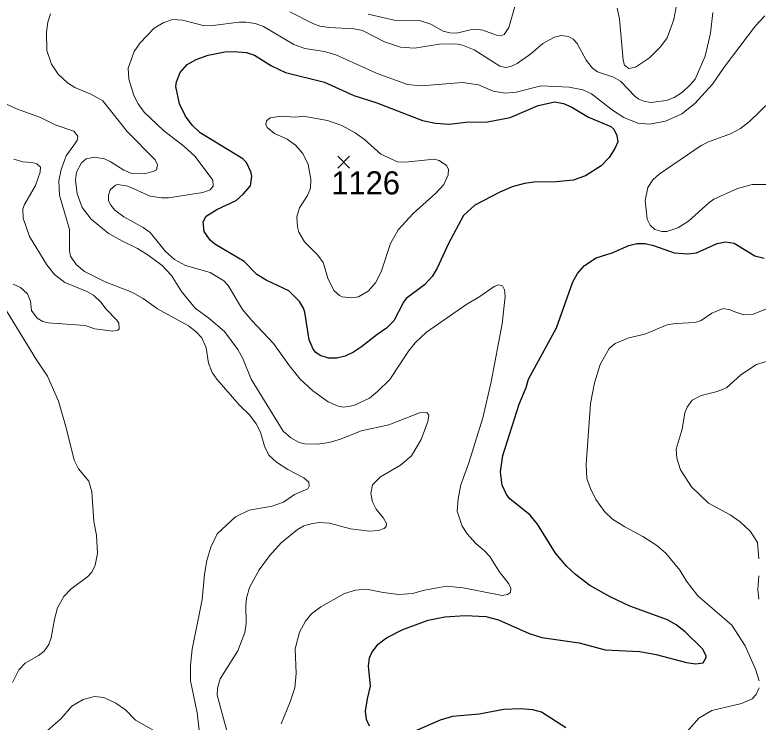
# Model space of a CAD drawing. Extents: x 265 to 291.4, y 7731.5 to 7759.6.
# Drawn here: x 279.875 to 282.452, y 7746.284 to 7748.735 of the extents above; entities that cross this region are included whole.
import ezdxf
from ezdxf.enums import TextEntityAlignment as Align

# ---------------------------------------------------------------- set-up
doc = ezdxf.new("R2010")
doc.units = 0
doc.header["$LTSCALE"] = 0.032
for name, color, linetype, lineweight in [('1', 7, 'Continuous', 25), ('2', 7, 'Continuous', 13), ('21', 7, 'Continuous', 25), ('61', 7, 'Continuous', 13)]:
    doc.layers.add(name, color=color, linetype=linetype, lineweight=lineweight)

msp = doc.modelspace()

# ---------------------------------------------------------------- linework, layer by layer
at = {"layer": '1'}
msp.add_lwpolyline([(280.5683, 7747.9406), (280.5524, 7747.9541), (280.5317, 7747.9843), (280.5277, 7748.0178), (280.5388, 7748.0368), (280.5755, 7748.0599), (280.6431, 7748.0917), (280.667, 7748.1132), (280.6924, 7748.1426), (280.6964, 7748.1753), (280.6932, 7748.1912), (280.6789, 7748.223), (280.6661, 7748.2365), (280.5182, 7748.3256), (280.4904, 7748.3526), (280.4673, 7748.3837), (280.4466, 7748.4266), (280.4331, 7748.4871), (280.4355, 7748.503), (280.449, 7748.5348), (280.4728, 7748.5627), (280.5039, 7748.5801), (280.5461, 7748.5953), (280.6033, 7748.6064), (280.6336, 7748.608), (280.6781, 7748.604), (280.7067, 7748.5953), (280.7656, 7748.5579), (280.8133, 7748.5348), (280.9486, 7748.5014), (281.0504, 7748.4553), (281.1299, 7748.4298), (281.289, 7748.3693), (281.3336, 7748.3598), (281.3813, 7748.3566), (281.4386, 7748.363), (281.5134, 7748.3646), (281.5929, 7748.3797), (281.69, 7748.4203), (281.7472, 7748.433), (281.7775, 7748.4282), (281.8061, 7748.4147), (281.8634, 7748.3805), (281.9413, 7748.3479), (281.9517, 7748.3383), (281.962, 7748.3169), (281.9652, 7748.2954), (281.9556, 7748.2723), (281.9357, 7748.2405), (281.9079, 7748.2118), (281.8538, 7748.1768), (281.8109, 7748.1625), (281.7536, 7748.1562), (281.674, 7748.1554), (281.6422, 7748.1506), (281.5993, 7748.1387), (281.5563, 7748.1204), (281.4704, 7748.0758), (281.4306, 7748.04), (281.3781, 7747.943), (281.3399, 7747.8571), (281.3224, 7747.8284), (281.2954, 7747.7998), (281.2318, 7747.752), (281.2222, 7747.7393), (281.1888, 7747.6741), (281.1641, 7747.6486), (281.1307, 7747.6264), (281.0774, 7747.5842), (281.0488, 7747.5659), (281.0202, 7747.5524), (280.9915, 7747.5452), (280.9629, 7747.5452), (280.9342, 7747.554), (280.9183, 7747.5651), (280.9096, 7747.5763), (280.8952, 7747.6089), (280.8809, 7747.7043), (280.8762, 7747.7187), (280.8626, 7747.7417), (280.8253, 7747.7783), (280.7465, 7747.8157), (280.7139, 7747.8356), (280.6701, 7747.8801)], close=True, dxfattribs=at)
for points in [[(281.1045, 7746.2701), (281.0949, 7746.2932), (281.0909, 7746.3218), (281.0973, 7746.3647), (281.1084, 7746.4077), (281.1013, 7746.4793), (281.1045, 7746.5063), (281.1132, 7746.5254), (281.1347, 7746.5541), (281.1633, 7746.5763), (281.2198, 7746.605), (281.3081, 7746.6368), (281.3654, 7746.6487), (281.437, 7746.6527), (281.5086, 7746.6495), (281.5515, 7746.6376), (281.6581, 7746.5906), (281.7027, 7746.5771), (281.8316, 7746.558), (281.9222, 7746.5342), (282.0416, 7746.5286), (282.0988, 7746.5175), (282.2038, 7746.4904), (282.2357, 7746.4856), (282.2619, 7746.4896), (282.2722, 7746.5079), (282.2722, 7746.5135), (282.2587, 7746.5382), (282.1991, 7746.5962), (282.168, 7746.6209), (282.1378, 7746.6376), (282.0074, 7746.6861), (281.9389, 7746.7179), (281.8689, 7746.7569), (281.8188, 7746.7951), (281.7886, 7746.8229), (281.7496, 7746.8691), (281.6875, 7746.9693), (281.6613, 7747.0011), (281.5913, 7747.0576), (281.5794, 7747.0727), (281.565, 7747.1046), (281.5587, 7747.1507), (281.5666, 7747.208), (281.6231, 7747.3862), (281.6478, 7747.4434), (281.6565, 7747.4721), (281.7536, 7747.6503), (281.8093, 7747.8093), (281.826, 7747.838), (281.8506, 7747.8666), (281.8904, 7747.8929), (281.9461, 7747.9104), (282.0034, 7747.935), (282.032, 7747.9422), (282.0607, 7747.9422), (282.0893, 7747.9358), (282.1609, 7747.9104), (282.2086, 7747.9064), (282.2388, 7747.9104), (282.3104, 7747.943), (282.3391, 7747.9477), (282.3693, 7747.9438), (282.4409, 7747.9), (282.4727, 7747.8913)], [(281.7854, 7746.2637), (281.7011, 7746.3178), (281.6709, 7746.3257), (281.6279, 7746.3297), (281.5706, 7746.3273), (281.4847, 7746.3114), (281.3924, 7746.3035), (281.3495, 7746.2899), (281.2349, 7746.2406)]]:
    msp.add_lwpolyline(points, dxfattribs=at)
at = {"layer": '2'}
for points in [[(282.1839, 7748.8498), (282.1601, 7748.7194), (282.137, 7748.6557), (282.1131, 7748.6239), (282.075, 7748.5857), (282.0272, 7748.5539), (282.0042, 7748.5491), (281.9891, 7748.5611), (281.9843, 7748.5778), (281.9716, 7748.721), (281.9636, 7748.7576)], [(281.6319, 7748.8451), (281.5873, 7748.6907), (281.5714, 7748.6669), (281.5603, 7748.6621), (281.5452, 7748.6645), (281.4975, 7748.682), (281.4815, 7748.6844), (281.4545, 7748.6828), (281.4068, 7748.6716), (281.3829, 7748.6724), (281.3606, 7748.678), (281.3177, 7748.7027), (281.2779, 7748.7154), (281.1904, 7748.717), (281.0997, 7748.7369)], [(280.8292, 7748.7456), (280.9088, 7748.7051), (280.9327, 7748.6963), (280.9645, 7748.6907), (281.052, 7748.6868), (281.0806, 7748.6812), (281.157, 7748.6414), (281.2127, 7748.6231), (281.2604, 7748.6191), (281.3479, 7748.6335), (281.4036, 7748.6343), (281.4274, 7748.6295), (281.4672, 7748.6136), (281.5571, 7748.5571), (281.577, 7748.5523)], [(281.7695, 7748.6637), (281.795, 7748.6597), (281.8109, 7748.6502), (281.8252, 7748.6351), (281.8554, 7748.5778), (281.8777, 7748.5507), (281.8952, 7748.538), (281.9509, 7748.5189), (281.9747, 7748.5054), (282.0256, 7748.4521), (282.0384, 7748.4425), (282.0559, 7748.4354), (282.0797, 7748.4314), (282.1338, 7748.4386), (282.1609, 7748.4481), (282.1903, 7748.4672), (282.2166, 7748.4919), (282.2333, 7748.5126), (282.2683, 7748.5921), (282.2874, 7748.6717), (282.2945, 7748.7432)], [(281.25, 7747.2064), (281.2835, 7747.2636), (281.3073, 7747.3257), (281.3105, 7747.3472), (281.3041, 7747.3567), (281.2779, 7747.3551), (281.1713, 7747.3137), (281.0758, 7747.2931), (281.0043, 7747.2644), (280.9645, 7747.2533), (280.9247, 7747.2469), (280.8802, 7747.2477), (280.8611, 7747.2533), (280.8316, 7747.2692), (280.8054, 7747.2923), (280.6948, 7747.4721), (280.6662, 7747.5437), (280.6487, 7747.5755), (280.6017, 7747.6375), (280.5484, 7747.6837), (280.4999, 7747.7187), (280.453, 7747.7759), (280.4188, 7747.8316), (280.3861, 7747.8658), (280.3376, 7747.9024), (280.301, 7747.9247), (280.2485, 7747.9501), (280.1992, 7747.9788), (280.1404, 7748.0273), (280.1093, 7748.0671), (280.091, 7748.1148), (280.0855, 7748.1625), (280.0886, 7748.1896), (280.1061, 7748.2222), (280.1229, 7748.2365), (280.1515, 7748.2421), (280.1865, 7748.2357), (280.2056, 7748.227), (280.2533, 7748.1967), (280.2772, 7748.1864), (280.3249, 7748.184), (280.3567, 7748.1928), (280.3663, 7748.1983), (280.3702, 7748.215), (280.3623, 7748.2325), (280.2652, 7748.3304), (280.1801, 7748.437), (280.1388, 7748.46), (280.0831, 7748.4831), (280.0576, 7748.4998), (280.025, 7748.5293), (280.0027, 7748.5635), (279.9868, 7748.6112), (279.9852, 7748.6748), (279.99, 7748.7098), (279.9995, 7748.7385)], [(280.7378, 7748.6947), (280.7083, 7748.7051), (280.6765, 7748.7098), (280.6526, 7748.7098), (280.562, 7748.6979), (280.5333, 7748.6971), (280.457, 7748.717), (280.422, 7748.7186), (280.3901, 7748.7074), (280.3583, 7748.6883), (280.3098, 7748.6374), (280.2891, 7748.608), (280.2684, 7748.5507), (280.27, 7748.5126), (280.2875, 7748.4553), (280.3026, 7748.4266), (280.3233, 7748.398), (280.3909, 7748.3336), (280.4609, 7748.2795), (280.4999, 7748.2437), (280.562, 7748.1617), (280.5627, 7748.1411), (280.5524, 7748.1283), (280.527, 7748.1188), (280.4076, 7748.1013), (280.3838, 7748.1005), (280.344, 7748.1061), (280.2676, 7748.1411), (280.2326, 7748.1466), (280.2239, 7748.145), (280.2056, 7748.1283), (280.2, 7748.11), (280.2, 7748.0902), (280.208, 7748.075), (280.2223, 7748.0583), (280.2533, 7748.0345), (280.3201, 7747.9979), (280.344, 7747.9804), (280.3981, 7747.9143), (280.4291, 7747.8865), (280.4665, 7747.8658), (280.5524, 7747.842), (280.6001, 7747.8133), (280.6145, 7747.7966), (280.6646, 7747.7139), (280.6964, 7747.6757), (280.772, 7747.5962), (280.8276, 7747.5182), (280.865, 7747.4721), (280.908, 7747.4315), (280.9613, 7747.3933), (280.9963, 7747.3782), (281.0154, 7747.375), (281.0504, 7747.3806), (281.1045, 7747.4068), (281.1331, 7747.4291), (281.1753, 7747.4713), (281.2397, 7747.5691), (281.2628, 7747.5978), (281.3026, 7747.6351), (281.4386, 7747.7298), (281.4871, 7747.7584), (281.5364, 7747.7934), (281.5515, 7747.799), (281.5659, 7747.7958), (281.573, 7747.7815), (281.5754, 7747.7584), (281.5651, 7747.6646), (281.5269, 7747.4625), (281.4982, 7747.3384), (281.4489, 7747.1825), (281.4211, 7747.1061), (281.4123, 7747.0584), (281.4091, 7747.0147), (281.4266, 7746.963), (281.4433, 7746.9359), (281.4736, 7746.9025), (281.503, 7746.8778), (281.5221, 7746.8572), (281.5547, 7746.8054), (281.5881, 7746.7633), (281.5953, 7746.7482), (281.5937, 7746.7331), (281.5834, 7746.7259), (281.5643, 7746.7227), (281.429, 7746.749), (281.3718, 7746.7545), (281.2954, 7746.741), (281.254, 7746.7299), (281.2063, 7746.7259), (281.1522, 7746.733), (281.0949, 7746.745), (281.0568, 7746.741), (281.0186, 7746.7299), (280.9358, 7746.6837)], [(282.4751, 7748.7313), (282.4433, 7748.6971), (282.3343, 7748.5539), (282.2937, 7748.4951), (282.2325, 7748.4274), (282.1871, 7748.3924), (282.1307, 7748.367), (282.075, 7748.3566), (282.0352, 7748.3598), (281.9859, 7748.3797), (281.9477, 7748.4044), (281.8745, 7748.4616), (281.8443, 7748.4752), (281.7966, 7748.4839), (281.6995, 7748.4887), (281.6136, 7748.4672), (281.5754, 7748.4632), (281.534, 7748.4704), (281.4831, 7748.4919), (281.4274, 7748.5006), (281.2843, 7748.4887), (281.2365, 7748.4935)], [(281.2365, 7748.4935), (281.1315, 7748.5316), (280.9883, 7748.5961), (280.9486, 7748.608), (280.8802, 7748.6183), (280.842, 7748.6319), (280.7378, 7748.6947)], [(281.577, 7748.5523), (281.5945, 7748.5555), (281.6168, 7748.5666), (281.6645, 7748.6001), (281.7059, 7748.6358), (281.7456, 7748.6581), (281.7695, 7748.6637)], [(282.4791, 7748.1474), (282.4314, 7748.1466), (282.3804, 7748.1331), (282.2985, 7748.0957), (282.281, 7748.0838), (282.211, 7748.0201), (282.1736, 7747.9963), (282.1354, 7747.9835), (282.1179, 7747.9835), (282.0941, 7747.9915), (282.0773, 7748.0058), (282.0678, 7748.0273), (282.0606, 7748.091), (282.0694, 7748.1371), (282.0869, 7748.1633), (282.1092, 7748.1824), (282.254, 7748.2826), (282.2802, 7748.2954), (282.3566, 7748.3224), (282.3908, 7748.3407), (282.4218, 7748.3654), (282.4958, 7748.437)], [(279.8492, 7748.4242), (279.881, 7748.4091), (279.9638, 7748.3797), (280.0147, 7748.3535), (280.0799, 7748.332), (280.0942, 7748.3145), (280.0918, 7748.2994), (280.0536, 7748.2469), (280.0361, 7748.1991), (280.0282, 7748.1594), (280.0306, 7748.11), (280.0648, 7747.9907), (280.0648, 7747.9175), (280.068, 7747.8984), (280.0878, 7747.8698), (280.1173, 7747.8459), (280.1881, 7747.8101), (280.2804, 7747.7735), (280.3201, 7747.7513), (280.3694, 7747.7155), (280.4776, 7747.6566), (280.5039, 7747.6359), (280.523, 7747.616), (280.5389, 7747.581), (280.5468, 7747.5277), (280.5596, 7747.4959), (280.5755, 7747.4721), (280.6534, 7747.3838), (280.69, 7747.3472), (280.7123, 7747.3177), (280.7274, 7747.2891), (280.7409, 7747.2398), (280.756, 7747.2088), (280.7823, 7747.1849), (280.8213, 7747.1594), (280.877, 7747.1308), (280.8945, 7747.1149), (280.8953, 7747.1014), (280.8905, 7747.0926), (280.8452, 7747.0727), (280.807, 7747.0465), (280.7672, 7747.0321), (280.6876, 7747.0178), (280.6399, 7746.9956), (280.5771, 7746.9359), (280.5548, 7746.8898), (280.5413, 7746.8436), (280.5325, 7746.7959), (280.5246, 7746.7084), (280.4904, 7746.5366), (280.484, 7746.4809), (280.4848, 7746.4268), (280.5079, 7746.3154), (280.5214, 7746.1969)], [(279.8699, 7747.8014), (279.8945, 7747.7903), (279.9192, 7747.768), (279.9295, 7747.7425), (279.9327, 7747.7107), (279.9526, 7747.6837), (279.9725, 7747.6717), (279.9908, 7747.6677), (280.1189, 7747.6582), (280.1531, 7747.6463), (280.2151, 7747.6391), (280.2326, 7747.6423), (280.2374, 7747.6463), (280.2358, 7747.6669), (280.2294, 7747.6773), (280.1921, 7747.7147), (280.1737, 7747.7393), (280.1483, 7747.7632), (280.1229, 7747.7775), (280.0481, 7747.8077), (280.0131, 7747.8348), (279.9868, 7747.8682), (279.9264, 7747.9669), (279.9041, 7748.0305), (279.9033, 7748.0623), (279.9089, 7748.0782), (279.947, 7748.1435), (279.9637, 7748.1896), (279.9645, 7748.2071), (279.9518, 7748.219), (279.9351, 7748.2238), (279.9033, 7748.2254), (279.8715, 7748.2349)], [(282.456, 7746.4268), (282.4433, 7746.4666), (282.4067, 7746.5477), (282.3613, 7746.6193), (282.2428, 7746.7211), (282.2038, 7746.772), (282.1808, 7746.8102), (282.1322, 7746.8691), (282.1004, 7746.8953), (282.0527, 7746.9271), (281.9899, 7746.9606), (281.9469, 7746.9876), (281.9198, 7747.0131), (281.8896, 7747.0552), (281.8705, 7747.0934), (281.8586, 7747.1284), (281.8562, 7747.1761), (281.8713, 7747.3877), (281.8848, 7747.4593), (281.9039, 7747.523), (281.9358, 7747.5786), (281.9564, 7747.5954), (282.0034, 7747.616), (282.0591, 7747.6288), (282.137, 7747.6606), (282.1657, 7747.6654), (282.2341, 7747.6685), (282.2548, 7747.6757), (282.2913, 7747.7011), (282.3311, 7747.7171), (282.355, 7747.7131), (282.3709, 7747.7051), (282.4027, 7747.6956), (282.4321, 7747.6964), (282.487, 7747.7186)], [(279.8675, 7746.4204), (279.889, 7746.465), (279.9112, 7746.488), (279.9574, 7746.5143), (279.9765, 7746.5294), (279.9932, 7746.5525), (280.0011, 7746.5763), (280.0123, 7746.64), (280.0234, 7746.6798), (280.0449, 7746.7195), (280.0695, 7746.745), (280.1284, 7746.7879), (280.1427, 7746.8039), (280.1539, 7746.8277), (280.1618, 7746.8675), (280.1586, 7746.9311), (280.1491, 7746.9789), (280.1427, 7747.0823), (280.1316, 7747.1189), (280.0958, 7747.161), (280.0807, 7747.1921), (280.0536, 7747.3034), (280.0266, 7747.3957), (279.9884, 7747.4832), (279.951, 7747.5389), (279.8468, 7747.7091)], [(282.4544, 7746.85), (282.4496, 7746.9057), (282.425, 7746.9447), (282.3892, 7746.9781), (282.355, 7747.0019), (282.2802, 7747.0425), (282.2213, 7747.099), (282.1824, 7747.1586), (282.1696, 7747.1984), (282.168, 7747.2302), (282.1887, 7747.2986), (282.1983, 7747.3551), (282.2062, 7747.375), (282.2229, 7747.3997), (282.2548, 7747.4156), (282.3104, 7747.4291), (282.3423, 7747.4426), (282.3924, 7747.4872), (282.4465, 7747.523), (282.5077, 7747.5413)], [(281.1283, 7747.0218), (281.1148, 7747.0473), (281.1092, 7747.0759), (281.1148, 7747.1061), (281.1427, 7747.134), (281.2127, 7747.1745), (281.25, 7747.2064)], [(280.6168, 7746.2279), (280.5771, 7746.3775), (280.5779, 7746.4013), (280.5866, 7746.4332), (280.6479, 7746.5302), (280.6725, 7746.5938), (280.6773, 7746.6257), (280.6757, 7746.6893), (280.6789, 7746.7132), (280.6892, 7746.7498), (280.7226, 7746.8118), (280.7576, 7746.8595), (280.7982, 7746.9049), (280.8547, 7746.951), (280.877, 7746.9637), (280.9072, 7746.9725), (280.9311, 7746.9757), (280.9661, 7746.9733), (281.0393, 7746.9534), (281.1045, 7746.9454), (281.1363, 7746.9478), (281.1562, 7746.9542), (281.1625, 7746.9622), (281.1633, 7746.9717), (281.1538, 7746.99), (281.1283, 7747.0218)], [(282.4544, 7746.71), (282.4504, 7746.7418), (282.4544, 7746.7911)], [(280.9358, 7746.6837), (280.904, 7746.6591), (280.8825, 7746.6336), (280.8618, 7746.5954), (280.8475, 7746.5382), (280.8507, 7746.4523), (280.8459, 7746.4029)], [(280.8459, 7746.4029), (280.83, 7746.3536), (280.7982, 7746.2772)], [(282.2046, 7746.2502), (282.246, 7746.2971), (282.2913, 7746.3242), (282.3948, 7746.348), (282.4313, 7746.3647), (282.4449, 7746.3791), (282.456, 7746.4029)], [(280.3575, 7746.255), (280.2931, 7746.29), (280.2589, 7746.3257), (280.2255, 7746.3496), (280.1833, 7746.3687), (280.1515, 7746.3727), (280.1117, 7746.3615), (280.0727, 7746.3385), (280.0345, 7746.2955), (279.9884, 7746.2542)]]:
    msp.add_lwpolyline(points, dxfattribs=at)
msp.add_lwpolyline([(280.9604, 7747.8226), (280.9438, 7747.8762), (280.9255, 7747.9016), (280.8793, 7747.9486), (280.8595, 7747.9812), (280.8547, 7748.0003), (280.8531, 7748.0353), (280.8626, 7748.0663), (280.8897, 7748.1085), (280.9, 7748.1339), (280.9016, 7748.1657), (280.8921, 7748.2166), (280.8738, 7748.254), (280.8483, 7748.2835), (280.8197, 7748.3041), (280.7752, 7748.3232), (280.7497, 7748.3447), (280.7457, 7748.3551), (280.7473, 7748.3678), (280.7608, 7748.3781), (280.799, 7748.3837), (280.8499, 7748.3805), (280.8754, 7748.3837), (280.9597, 7748.3686), (281.009, 7748.3511), (281.0552, 7748.3256), (281.087, 7748.3025), (281.1442, 7748.2524), (281.2015, 7748.2254), (281.2286, 7748.2246), (281.3288, 7748.2349), (281.3463, 7748.2301), (281.3718, 7748.2127), (281.3781, 7748.1999), (281.3773, 7748.18), (281.363, 7748.1466), (281.3352, 7748.1164), (281.2556, 7748.0464), (281.2039, 7747.9899), (281.1777, 7747.943), (281.145, 7747.8444), (281.1259, 7747.8062), (281.1005, 7747.7775), (281.0663, 7747.7576), (281.044, 7747.7537), (281.0106, 7747.7576), (281.0003, 7747.7624), (280.9812, 7747.7799)], close=True, dxfattribs=at)
at = {"layer": '21'}
for p, q in [((280.9948, 7748.2448), (281.036, 7748.2036)), ((281.036, 7748.2448), (280.9948, 7748.2036))]:
    msp.add_line(p, q, dxfattribs=at)

# ---------------------------------------------------------------- texts
at = {"layer": '61'}
msp.add_text('1126', height=0.08, dxfattribs=at).set_placement((281.0915, 7748.1128), align=Align.CENTER)

doc.saveas('drawing.dxf')
